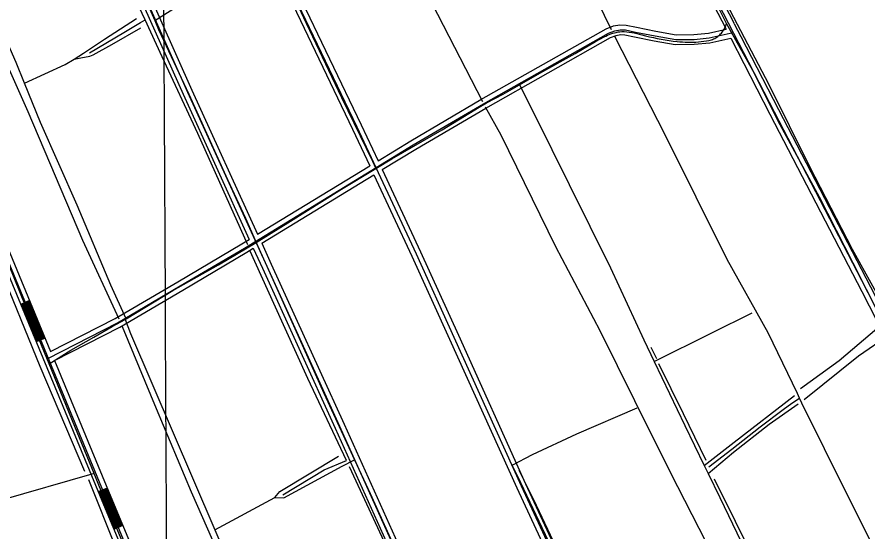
# Model space of a CAD drawing. Extents: x 3445503 to 3483459, y 540493 to 566012.
# Drawn here: x 3470222 to 3472841, y 559146 to 560732 of the extents above; entities that cross this region are included whole.
import ezdxf

# ---------------------------------------------------------------- set-up
doc = ezdxf.new("R2010")
doc.units = 0
for name, color, linetype in [('V-DTCH-CNTR', 7, 'Continuous'), ('V-GRID-MAJR', 7, 'Continuous'), ('V-ROAD-CNTR', 7, 'Continuous'), ('V-TOPO-SHOR', 7, 'Continuous')]:
    doc.layers.add(name, color=color, linetype=linetype)

msp = doc.modelspace()

# ---------------------------------------------------------------- linework, layer by layer
at = {"layer": 'V-DTCH-CNTR'}
for points in [[(3470256.322, 562537.108), (3470263.512, 562518.451), (3470270.703, 562499.796), (3470281.916, 562476.26), (3470299.719, 562435.87), (3470374.252, 562288.954), (3470451.146, 562129.073), (3470505.578, 562008.976), (3470571.235, 561867.775), (3470648.934, 561707.081), (3470737.825, 561518.802), (3470856.341, 561266.417), (3470945.9760000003, 561065.182), (3470992.045, 560968.633), (3471016.457, 560917.476), (3471112.552, 560712.971), (3471220.664, 560484.118), (3471315.994, 560288.519), (3471326.551, 560265.547)], [(3470645.8880000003, 560721.393), (3470835.134, 560841.0430000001), (3470991.021, 560928.482)], [(3473117.517, 559349.681), (3472998.0670000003, 559577.785), (3472907.464, 559753.072), (3472888.9990000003, 559788.889), (3472796.098, 559973.895), (3472691.904, 560177.634), (3472565.196, 560411.442), (3472486.661, 560567.283), (3472405.645, 560712.613), (3472331.7830000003, 560860.8470000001)], [(3470558.387, 559802.394), (3470511.1580000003, 559906.262), (3470407.186, 560152.907), (3470294.349, 560407.692), (3470245.115, 560528.34), (3470219.198, 560591.853), (3470123.177, 560810.931)], [(3471084.066, 557829.459), (3470979.2800000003, 558075.297), (3470883.303, 558302.469), (3470791.386, 558532.052), (3470709.796, 558723.53), (3470603.458, 558982.327), (3470577.612, 559043.311), (3470495.4790000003, 559237.088), (3470459.4220000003, 559325.953), (3470400.349, 559471.541), (3470321.276, 559664.438), (3470283.62, 559756.301), (3470198.083, 559967.229), (3470110.856, 560164.402), (3470014.9080000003, 560397.241), (3470006.892, 560417.189), (3469924.585, 560621.956), (3469850.1890000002, 560795.588)], [(3470630.194, 560758.144), (3470645.8880000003, 560721.393), (3470657.633, 560693.884), (3470750.5160000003, 560494.251), (3470869.788, 560231.335), (3470925.848, 560112.85), (3470958.048, 560037.535), (3471041.296, 559853.334), (3471166.961, 559574.193), (3471261.361, 559368.218), (3471308.662, 559265.017), (3471423.9250000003, 559010.219), (3471573.7260000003, 558673.18), (3471582.676, 558653.042), (3471591.986, 558632.093), (3471711.2800000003, 558373.225), (3471860.909, 558031.625), (3471909.115, 557923.55), (3471917.731, 557904.229), (3471922.501, 557893.42), (3471958.544, 557811.727)], [(3470245.115, 560528.34), (3470370.0840000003, 560585.985), (3470397.7460000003, 560602.24), (3470426.937, 560621.313), (3470491.113, 560663.889), (3470590.205, 560727.334)], [(3470397.7460000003, 560602.24), (3470418.816, 560606.178), (3470446.37, 560611.704), (3470456.1040000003, 560615.702), (3470513.7490000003, 560647.7880000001), (3470603.0670000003, 560699.139)], [(3472029.789, 560670.834), (3472034.7660000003, 560673.506), (3472039.8510000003, 560675.966), (3472045.035, 560678.209), (3472050.308, 560680.232), (3472055.664, 560682.03), (3472061.089, 560683.601), (3472066.576, 560684.9400000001), (3472072.115, 560686.0480000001), (3472077.694, 560686.9230000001), (3472083.308, 560687.558), (3472091.096, 560687.087), (3472098.866, 560686.388), (3472106.616, 560685.4670000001), (3472114.335, 560684.322), (3472122.017, 560682.954), (3472129.6580000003, 560681.3640000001), (3472137.25, 560679.554), (3472144.7830000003, 560677.527), (3472156.7260000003, 560674.336), (3472168.728, 560671.362), (3472180.7800000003, 560668.607), (3472192.882, 560666.072), (3472205.029, 560663.76), (3472217.2120000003, 560661.667), (3472229.435, 560659.797), (3472241.688, 560658.148), (3472253.968, 560656.725), (3472262.127, 560655.894), (3472270.302, 560655.265), (3472278.494, 560654.843), (3472286.693, 560654.626), (3472294.893, 560654.6140000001), (3472303.093, 560654.806), (3472311.2830000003, 560655.205), (3472319.461, 560655.81), (3472327.622, 560656.6190000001), (3472335.759, 560657.632), (3472343.869, 560658.849), (3472351.944, 560660.268), (3472355.616, 560661.126), (3472359.237, 560662.181), (3472362.796, 560663.432), (3472366.282, 560664.8740000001), (3472369.684, 560666.504), (3472372.991, 560668.3150000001), (3472376.196, 560670.303), (3472379.289, 560672.464), (3472382.258, 560674.7880000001), (3472385.099, 560677.2710000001), (3472387.8000000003, 560679.902), (3472390.3540000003, 560682.679), (3472392.752, 560685.59), (3472394.991, 560688.625), (3472397.061, 560691.779), (3472398.958, 560695.039), (3472400.674, 560698.398), (3472402.204, 560701.844), (3472403.545, 560705.3690000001), (3472404.6920000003, 560708.963), (3472405.645, 560712.613)], [(3470321.276, 559664.438), (3470387.875, 559706.193), (3470458.515, 559746.307), (3470515.355, 559779.206), (3470554.934, 559800.534), (3470558.387, 559802.394), (3470701.315, 559889.968), (3470842.588, 559969.388), (3470958.048, 560037.535), (3471063.482, 560103.448), (3471221.046, 560202.212), (3471326.551, 560265.547), (3471376.154, 560295.323), (3471530.436, 560385.199), (3471613.267, 560434.966), (3471644.131, 560454.237), (3471667.678, 560467.879), (3471718.8170000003, 560494.331), (3471768.897, 560523.38), (3471830.8710000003, 560559.328), (3471940.4760000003, 560620.289), (3472003, 560656.399), (3472029.789, 560670.834)], [(3471768.897, 560523.38), (3471814.573, 560432.471), (3471921.944, 560216.573), (3472048.531, 559959.287), (3472151.828, 559738.551), (3472183.693, 559671.508), (3472277.569, 559473.982), (3472337.284, 559350.7220000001), (3472348.913, 559326.719), (3472384.909, 559252.4180000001), (3472517.082, 558979.72), (3472630.847, 558747.596), (3472778.215, 558438.3910000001), (3472832.7490000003, 558326.8200000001), (3472843.734, 558304.343), (3472860.731, 558269.574), (3472989.728, 558009.0380000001), (3473092.292, 557802.878)], [(3472183.693, 559671.508), (3472361.006, 559760.002), (3472485.24, 559820.93)], [(3470554.934, 559800.534), (3470571.683, 559757.622), (3470831.451, 559152.498), (3471395.714, 557838.05)], [(3472888.9990000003, 559788.889), (3472752.719, 559673.1240000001), (3472633.458, 559587.464)], [(3472907.464, 559753.072), (3472812.6210000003, 559688.072), (3472644.482, 559553.648)], [(3472337.284, 559350.7220000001), (3472429.418, 559422.795), (3472615.642, 559566.145)], [(3472348.913, 559326.719), (3472426.897, 559392.591), (3472537.142, 559478.689), (3472626.872, 559540.968)], [(3472832.7490000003, 558326.8200000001), (3472708.63, 558277.264), (3472534.146, 558194.777), (3472323.985, 558101.14), (3472228.732, 558312.121), (3472103.833, 558582.351), (3471982.091, 558837.183), (3471963.403, 558881.22), (3471905.304, 559018.1140000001), (3471773.167, 559298.096), (3471745.9220000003, 559352.479), (3471808.429, 559385.349), (3471944.7630000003, 559448.602), (3472130.565, 559528.603)], [(3470831.451, 559152.498), (3471015.884, 559252.329), (3471031.271, 559270.68), (3471211.833, 559380.336)], [(3471015.884, 559252.329), (3471042.936, 559251.406), (3471223.436, 559349.296), (3471261.361, 559368.218)], [(3470459.4220000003, 559325.953), (3470166.447, 559241.926), (3469525.784, 559058.0970000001), (3468760.915, 558838.808)]]:
    msp.add_lwpolyline(points, dxfattribs=at)
at = {"layer": 'V-GRID-MAJR'}
msp.add_spline([(3470751.588, 545992.676), (3470719.8680000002, 552050.556), (3470688.132, 558111.519), (3470656.395, 564172.4990000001), (3470656.379, 564175.566)], degree=3, dxfattribs=at)
at = {"layer": 'V-ROAD-CNTR'}
for p, q in [((3470260.755440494, 559858.766256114), (3470233.0334959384, 559847.299279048)), ((3470308.5343449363, 559743.2574871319), (3470280.81240038, 559731.7905100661)), ((3470499.6459627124, 559281.2254111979), (3470471.9240181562, 559269.7584341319)), ((3470547.7068665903, 559165.898641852), (3470520.0309219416, 559154.321665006))]:
    msp.add_line(p, q, dxfattribs=at)
for points in [[(3469078.7428045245, 564170.7156321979), (3469164.180633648, 563980.5020126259), (3469512.909936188, 563213.4935466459), (3469739.5734828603, 562720.2785330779), (3469886.2211895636, 562410.2431531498), (3469998.788964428, 562151.335670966), (3470222.788516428, 561660.031653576), (3470507.657946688, 561038.4598967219), (3470746.9004682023, 560501.2099712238), (3470990.9589800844, 559964.955043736), (3471215.2105315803, 559471.9650297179), (3471482.7929964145, 558876.799220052), (3471665.4796310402, 558473.9430257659), (3471929.677102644, 557880.20221325), (3472215.100531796, 557247.5444785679), (3472459.8090423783, 556685.2576031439), (3472772.16741766, 555987.9259978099)], [(3468540.574880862, 563935.7281021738), (3468783.4633950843, 563356.5542605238), (3469036.043889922, 562732.6045084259), (3469278.681404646, 562155.116663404), (3469456.6960486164, 561729.086515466), (3469799.2023636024, 560917.68113828), (3470096.3967692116, 560216.8765398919), (3470501.9529580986, 559236.40450084), (3470902.5401569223, 558278.803416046), (3471232.8564962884, 557488.7739961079), (3471331.779298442, 557252.19846926), (3471425.129111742, 557020.1669333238), (3471517.0549278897, 556784.5104046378), (3471717.387527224, 556299.5623745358), (3472018.395925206, 555568.165837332)], [(3471063.1578356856, 563339.233295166), (3471297.2503675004, 562890.18219327), (3471672.7946164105, 562151.794670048), (3471912.768136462, 561688.075597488), (3472029.712902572, 561460.536052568), (3472301.7153585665, 560927.355118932), (3472552.4478571, 560440.081093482), (3472835.383291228, 559893.95318574), (3473135.7046905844, 559305.9903616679)], [(3469651.4196591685, 562876.1792212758), (3469725.97851005, 562713.9395457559), (3469872.560216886, 562404.0441655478), (3469985.0859918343, 562145.2336831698), (3470209.1465437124, 561653.7956660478), (3470493.987974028, 561032.2839090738), (3470733.2224955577, 560495.0519835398), (3470936.935088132, 560047.446878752)], [(3469678.634604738, 562888.8011960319), (3469753.1684556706, 562726.6175203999), (3469899.882162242, 562416.4421407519), (3470012.491937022, 562157.437658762), (3470236.4304891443, 561666.267641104), (3470521.3279193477, 561044.6358843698), (3470760.578440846, 560507.3679589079), (3470962.725036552, 560063.2038472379)], [(3469002.618956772, 562775.199423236), (3469022.176917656, 562726.884519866), (3469264.846432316, 562149.3196749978), (3469442.8660762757, 561723.278527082), (3469785.3883912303, 560911.8361499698), (3470082.5607968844, 560211.081551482), (3470488.102985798, 559230.643512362), (3470888.702184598, 558273.0154276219), (3471061.9018381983, 557858.7682561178)], [(3469033.913894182, 562777.843417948), (3469049.9108621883, 562738.3244969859), (3469292.516376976, 562160.9136518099), (3469470.526020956, 561734.89450385), (3469813.016335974, 560923.52612659), (3470110.23274154, 560222.671528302), (3470325.6243107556, 559701.9415697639)], [(3470861.2042395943, 561290.483392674), (3470894.5041729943, 561218.6355363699), (3470989.826982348, 561016.992939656), (3471086.87078826, 560807.6783582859), (3471281.877398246, 560400.0931734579), (3471333.353295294, 560289.6483943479)], [(3470839.418283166, 561266.1494413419), (3470867.3342273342, 561205.9175618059), (3470962.6570366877, 561004.272965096), (3471059.73084254, 560794.8943838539), (3471254.7494525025, 560387.2831990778), (3471307.591346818, 560273.9074258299)], [(3472354.532252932, 560857.495258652), (3472429.2881034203, 560712.213549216)], [(3472327.009307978, 560845.414282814), (3472404.610152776, 560694.6045844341)], [(3471073.3008154, 560801.28637107), (3471268.313425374, 560393.6881862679), (3471450.684060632, 560002.400968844), (3471566.851828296, 559745.9274817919), (3471773.996414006, 559288.747396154), (3471884.7521924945, 559049.113875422), (3471935.5990908, 558940.2370931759), (3471960.1110417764, 558877.7162182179), (3472022.7119165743, 558740.7094922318), (3472243.649474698, 558275.4214228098), (3472455.829050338, 557822.613328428), (3472719.5975228, 557258.039457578)], [(3470317.5503269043, 559680.9556117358), (3470531.6378987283, 559790.581392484), (3470724.7255125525, 559904.1701653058), (3470921.893118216, 560020.6779322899), (3471441.521078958, 560338.1562973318), (3471657.668646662, 560464.6700443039), (3472042.4608770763, 560682.195609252), (3472062.177837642, 560690.0375935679), (3472079.032803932, 560693.0385875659), (3472094.706772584, 560692.4175888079), (3472125.365711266, 560685.865601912), (3472185.9515900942, 560673.9626257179), (3472249.4274631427, 560662.5606485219), (3472305.834350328, 560663.165647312), (3472352.5742568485, 560667.56663851), (3472426.827108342, 560684.2126052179), (3472422.556116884, 560692.5125886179)], [(3471333.353295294, 560289.6473943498), (3471433.821094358, 560351.030271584), (3471650.1886616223, 560477.6720182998), (3472035.9678900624, 560695.75658213), (3472058.0488459, 560704.5385645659), (3472078.002805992, 560708.0915574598), (3472096.5847688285, 560707.354558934), (3472128.3787052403, 560700.560572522), (3472188.72358455, 560688.7045962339), (3472250.6844606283, 560677.574618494), (3472305.0493518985, 560678.157617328), (3472350.221261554, 560682.41160882), (3472404.610152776, 560694.6045844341)], [(3472429.6421027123, 560711.5265505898), (3472449.6680626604, 560672.607628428)], [(3471346.106269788, 560262.28244908), (3471449.221063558, 560325.2823230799), (3471665.1486317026, 560451.6680703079), (3472048.95386409, 560668.634636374), (3472066.306829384, 560675.5366225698), (3472080.0628018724, 560677.985617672), (3472092.82877634, 560677.4806186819), (3472122.352717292, 560671.1706313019), (3472183.1795956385, 560659.2206552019), (3472248.1704656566, 560647.54667855), (3472306.619348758, 560648.1736772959), (3472354.927252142, 560652.7216682), (3472418.7941244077, 560667.0396395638)], [(3472418.7941244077, 560667.0396395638), (3472539.119883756, 560433.1991072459), (3472822.0443179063, 559887.0911994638), (3473067.2248275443, 559407.0841594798)], [(3472449.6680626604, 560672.607628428), (3472565.7758304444, 560446.9630797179), (3472848.72226455, 559900.8151720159), (3473098.539764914, 559411.727150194)], [(3470962.725036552, 560063.20284724), (3471307.591346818, 560273.9074258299)], [(3471346.107269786, 560262.2844490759), (3471464.314033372, 560008.6639563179), (3471580.51480097, 559752.1174694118), (3471787.6363867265, 559294.9893836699), (3471898.356165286, 559055.433862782), (3471949.391063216, 558946.154081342), (3471973.926014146, 558883.5752064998), (3472036.30888938, 558747.043479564), (3472257.215447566, 558281.820410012), (3472469.415023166, 557828.9703157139), (3472733.2054955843, 557264.349444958), (3472991.8709782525, 556702.205569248), (3473060.7298405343, 556557.7568581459)], [(3470975.243011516, 560035.694902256), (3471320.344321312, 560246.5424805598)], [(3471320.34532131, 560246.543480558), (3471437.054087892, 559996.13798137), (3471553.1888556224, 559739.7374941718), (3471760.356441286, 559282.505408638), (3471871.148219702, 559042.793888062), (3471921.8071183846, 558934.3201050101), (3471946.296069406, 558871.8572299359), (3472009.114943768, 558734.3755049), (3472230.08350183, 558269.022435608), (3472442.24307751, 557816.256341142), (3472705.9895500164, 557251.7294701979), (3472964.703032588, 556689.4795946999), (3473033.548894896, 556545.0598835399)], [(3470325.6243107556, 559701.9415697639), (3470524.4109131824, 559803.7323661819), (3470717.1075277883, 559917.0911394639), (3470914.167133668, 560033.535906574), (3470936.935088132, 560047.4458787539)], [(3470337.1282877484, 559674.1286253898), (3470538.864884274, 559777.4304187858), (3470732.3434973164, 559891.2491911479), (3470929.6191027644, 560007.8199580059), (3470949.454063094, 560019.9389337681)], [(3470949.454063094, 560019.9389337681), (3470977.30600739, 559958.7430561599), (3471201.543558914, 559465.7840420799), (3471469.122023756, 558870.6262323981), (3471651.7966584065, 558467.79603806), (3471915.9881300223, 557874.0692255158), (3472201.386559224, 557241.467490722), (3472446.0870698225, 556679.198615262), (3472595.7697704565, 556345.0352835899)], [(3470975.2440115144, 560035.6969022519), (3471004.611952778, 559971.167031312), (3471228.877504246, 559478.146017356), (3471496.4639690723, 558882.972207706), (3471679.162603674, 558480.0900134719), (3471943.366075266, 557886.335200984), (3472228.8145043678, 557253.621466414), (3472473.531014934, 556691.3165910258), (3472623.254715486, 556357.0632595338)], [(3470252.438457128, 559855.325262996), (3470300.2163615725, 559739.816494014)], [(3470255.211451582, 559856.4722607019), (3470302.989356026, 559740.96349172)], [(3470257.9834460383, 559857.6192584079), (3470305.7613504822, 559742.110489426)], [(3470235.805490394, 559848.4452767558), (3470283.5833948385, 559732.9365077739)], [(3470238.57748485, 559849.592274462), (3470286.355389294, 559734.0835054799)], [(3470241.3504793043, 559850.7392721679), (3470289.1283837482, 559735.230503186)], [(3470244.12247376, 559851.885269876), (3470291.9003782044, 559736.3765008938)], [(3470246.894468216, 559853.0322675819), (3470294.67237266, 559737.5234986)], [(3470249.6664626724, 559854.1792652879), (3470297.444367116, 559738.6704963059)], [(3470337.1282877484, 559674.1286253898), (3470515.802930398, 559242.1654893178), (3470916.3781292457, 558284.59140447), (3471246.696468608, 557494.5589845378), (3471345.6572706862, 557257.8914578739), (3471439.07508385, 557025.6919222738), (3471530.97490005, 556790.1003934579), (3471731.25449949, 556305.2803630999), (3471849.478263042, 556018.016937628)], [(3470494.1019738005, 559278.931415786), (3470510.262941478, 559239.8614939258), (3470542.17187766, 559163.5826464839)], [(3470496.873968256, 559280.078413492), (3470513.032935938, 559241.0134916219), (3470544.9388721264, 559164.7406441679)], [(3470474.6960126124, 559270.9044318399), (3470490.872980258, 559231.795510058), (3470522.798916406, 559155.4786626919)], [(3470477.468007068, 559272.0514295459), (3470493.642974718, 559232.9475077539), (3470525.565910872, 559156.6366603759)], [(3470480.241001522, 559273.1984272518), (3470496.412969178, 559234.1005054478), (3470528.3339053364, 559157.793658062)], [(3470483.0129959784, 559274.3444249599), (3470499.1829636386, 559235.2525031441), (3470531.100899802, 559158.951655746)], [(3470485.784990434, 559275.4914226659), (3470501.9529580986, 559236.40450084), (3470533.8688942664, 559160.10965343)], [(3470488.5569848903, 559276.638420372), (3470504.722952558, 559237.5564985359), (3470536.6368887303, 559161.267651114)], [(3470491.3289793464, 559277.7844180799), (3470507.4929470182, 559238.708496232), (3470539.403883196, 559162.425648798)]]:
    msp.add_lwpolyline(points, dxfattribs=at)
at = {"layer": 'V-TOPO-SHOR'}
msp.add_line((3472172.517, 559715.38), (3472190.068, 559680.38), dxfattribs=at)
for points in [[(3472051.998, 560693.011), (3471941.93, 560918.318), (3471760.84, 561280.306), (3471714.58, 561378.137), (3471705.583, 561397.165), (3471549.345, 561712.072), (3471384.268, 562039.977), (3471270.4930000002, 562268.853), (3471106.215, 562594.326), (3470995.982, 562818.629)], [(3471656.255, 560470.554), (3471499.974, 560774.096), (3471377.342, 561012.735), (3471313.739, 561141.595), (3471310.843, 561147.463), (3471171.43, 561428.286), (3471085.643, 561590.638), (3470988.666, 561780.571), (3470841.237, 562076.816), (3470702.606, 562352.778), (3470583.174, 562584.1140000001)], [(3470933.046, 560030.909), (3470779.049, 560373.009), (3470668.553, 560609.965), (3470616.147, 560722.9940000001), (3470568.474, 560825.818), (3470444.3710000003, 561092.797), (3470317.108, 561375.172), (3470208.265, 561618.595), (3470127.443, 561801.158), (3469980.11, 562116.017), (3469942.06, 562208.81)], [(3470431.1350000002, 559332.474), (3470293.677, 559655.831), (3470161.755, 559976.277), (3470151.37, 560000.0380000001), (3470096.146, 560126.379), (3469885.019, 560629.382), (3469835.017, 560747.29), (3469823.434, 560774.606), (3469643.554, 561214.303), (3469501.953, 561542.086), (3469364.197, 561886.666)], [(3470537.094, 559801.202), (3470425.204, 560043.732), (3470256.434, 560440.466), (3470190.812, 560588.14), (3470021.228, 560983.26), (3469909.176, 561232.367), (3469821.0130000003, 561441.773)], [(3473133.878, 559356.589), (3473016.045, 559583.87), (3472892.6750000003, 559836.276), (3472794.029, 560016.504), (3472662.572, 560270.571), (3472536.778, 560523.7980000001), (3472428.555, 560730.791), (3472362.825, 560857.419)], [(3470445.563, 560621.841), (3470551.127, 560684.443), (3470602.286, 560714.941), (3470616.147, 560722.9940000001)], [(3473173.548, 558463.921), (3473087.039, 558642.468), (3472913.161, 558990.654), (3472707.231, 559402.155), (3472637.5270000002, 559543.373), (3472630.974, 559558.327), (3472624.725, 559572.581), (3472534.214, 559760.051), (3472408.274, 559984.944), (3472216.772, 560368.844), (3472062.412, 560671.911)], [(3472750.46, 558304.523), (3472523.341, 558750.617), (3472343.873, 559113.41), (3472233.2660000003, 559329.3200000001), (3472123.4960000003, 559550.082), (3472016.938, 559765.9720000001), (3471880.65, 560024.919), (3471712.413, 560368.227), (3471664.264, 560454.321)], [(3471236.724, 559366.925), (3471116.791, 559619.208), (3471012.738, 559849.653), (3470940.231, 560011.443)], [(3471058.8140000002, 558579.248), (3470974.019, 558776.403), (3470855.616, 559049.827), (3470759.599, 559268.898), (3470651.637, 559526.077), (3470546.691, 559778.485)], [(3472196.466, 559664.9670000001), (3472272.25, 559510.861), (3472342.3200000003, 559367.284)], [(3472351.663, 559346.564), (3472422.667, 559401.203), (3472509.644, 559469.97), (3472579.9420000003, 559523.0380000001), (3472607.166, 559543.137), (3472630.974, 559558.327)], [(3471040.272, 559261.079), (3471167.762, 559337.328), (3471236.724, 559366.925)], [(3471887.963, 557923.628), (3471803.571, 558104.258), (3471649.156, 558458.824), (3471563.4560000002, 558647.053), (3471538.691, 558701.444), (3471385.8370000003, 559044.666), (3471245.524, 559346.642)], [(3471976.376, 558899.469), (3471812.685, 559244.856), (3471767.819, 559335.757)], [(3470999.801, 557967.541), (3470895.849, 558217.416), (3470700.713, 558681.476), (3470527.977, 559093.612), (3470443.144, 559306.505)], [(3472367.419, 559309.571), (3472432.455, 559179.74), (3472501.3540000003, 559039.737), (3472559.4390000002, 558922.055), (3472620.306, 558793.831), (3472691.603, 558647.746), (3472741.656, 558542.247), (3472812.129, 558393.331), (3472838.858, 558334.83)]]:
    msp.add_lwpolyline(points, dxfattribs=at)

doc.saveas('drawing.dxf')
